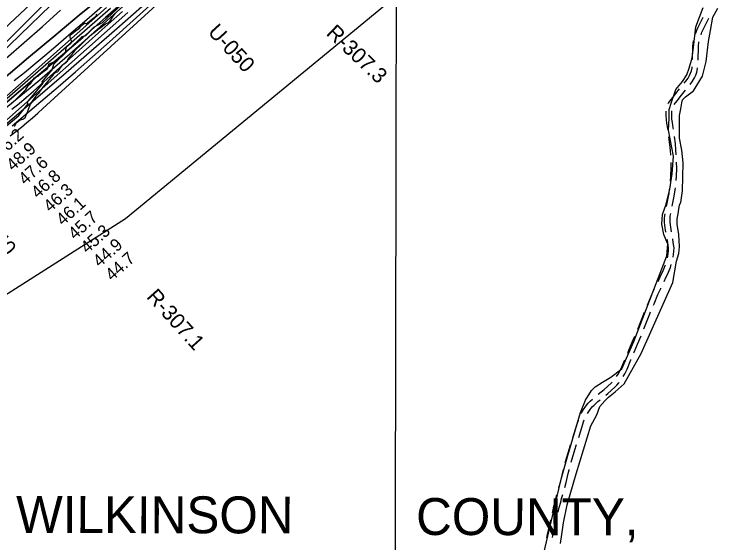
# Model space of a CAD drawing. Extents: x 3177385 to 3215275, y 903885 to 929304.
# Drawn here: x 3205666 to 3209500, y 915444 to 918306 of the extents above; entities that cross this region are included whole.
import ezdxf

# ---------------------------------------------------------------- set-up
doc = ezdxf.new("R2010")
doc.units = 0
for name, color, linetype in [('V-GRID-MAJR', 7, 'Continuous'), ('V-RIVR-EDGE', 7, 'Continuous'), ('V-RIVR-RANG', 7, 'Continuous'), ('V-RIVR-RANG-IDEN', 7, 'Continuous'), ('V-ROAD-CNTR', 7, 'Continuous'), ('V-RRAP-RVMT', 7, 'Continuous'), ('V-SITE-VEGE', 7, 'Continuous'), ('V-TOPO-BNDY', 7, 'Continuous'), ('V-TOPO-DPTH', 7, 'Continuous'), ('V-TOPO-GNAM-IDEN', 7, 'Continuous'), ('V-TOPO-MAJR', 7, 'Continuous'), ('V-TOPO-MINR', 7, 'Continuous'), ('V-TOPO-WATR', 7, 'Continuous')]:
    doc.layers.add(name, color=color, linetype=linetype)

msp = doc.modelspace()

# ---------------------------------------------------------------- linework, layer by layer
at = {"layer": 'V-GRID-MAJR'}
msp.add_spline([(3207716.6, 909276.3), (3207728.9, 915337.3), (3207741.2, 921400.2), (3207753.6, 927463.2), (3207753.6, 927465.1)], degree=3, dxfattribs=at)
at = {"layer": 'V-RIVR-EDGE'}
msp.add_lwpolyline([(3205657.2, 917826.3), (3205679.5, 917847.6), (3205706, 917874.5), (3205729.1, 917898.8), (3205744.4, 917921.8), (3205757, 917932.2), (3205767.1, 917946.5), (3205776.7, 917960.8), (3205786.7, 917969), (3205795.8, 917969.9), (3205806.3, 917981.6), (3205821.5, 917995), (3205835.5, 918002.4), (3205848.5, 918014.5), (3205852, 918029.3), (3205854.7, 918034.9), (3205868.6, 918043.2), (3205886.4, 918050.9), (3205907.4, 918072.2), (3205922.6, 918082.1), (3205937.8, 918093.8), (3205945.7, 918101.7), (3205946.1, 918114.3), (3205949.2, 918126.9), (3205961, 918138.6), (3205974.9, 918152), (3205976.7, 918162.4), (3205971.5, 918172.9), (3205968.9, 918185.9), (3205971.1, 918194.2), (3206002.9, 918220.6), (3206018.6, 918228.8), (3206031.7, 918246.2), (3206046, 918257.9), (3206050.8, 918258.3), (3206057.8, 918254.8), (3206063, 918259.1), (3206100.5, 918290.4), (3206110, 918294.7), (3206113.1, 918307.7)], dxfattribs=at)
at = {"layer": 'V-ROAD-CNTR'}
msp.add_line((3209202.7, 917820.1), (3209203.7, 917822.3), dxfattribs=at)
for points in [[(3209352.2, 918199.7), (3209353.2, 918202.9), (3209359.3, 918219.7), (3209367.3, 918236.4), (3209377.5, 918257.5), (3209393.2, 918290.8)], [(3209382.2, 918194.7), (3209387, 918208.1), (3209394.3, 918223.4), (3209404.6, 918244.6), (3209420.4, 918278.2), (3209423.9, 918285.5)], [(3209336.4, 918061.4), (3209338.5, 918133.2), (3209341.5, 918161.2)], [(3209366.2, 918056.5), (3209368.4, 918131.2), (3209371.1, 918156.3)], [(3209291.1, 917933), (3209300.1, 917944.2), (3209311.7, 917960.3), (3209320.5, 917975.2), (3209326, 917986.9), (3209330, 917999.5), (3209333.4, 918016.3), (3209333.9, 918021.5)], [(3209324.1, 917926.2), (3209336.8, 917943.9), (3209347, 917961.2), (3209354, 917975.9), (3209359.1, 917992), (3209363.1, 918011.9), (3209363.6, 918016.6)], [(3209205.4, 917825.3), (3209213.2, 917835.7), (3209220.9, 917845.1), (3209231.3, 917857.6), (3209246.3, 917877.4), (3209266, 917901.9)], [(3209236.7, 917816.9), (3209236.9, 917817.2), (3209244.1, 917826.1), (3209254.8, 917839), (3209269.9, 917859), (3209299, 917895.1)], [(3209202.7, 917682), (3209202, 917686.9), (3209197.8, 917716.1), (3209195, 917734.1), (3209193.6, 917758.8), (3209193.5, 917781.4)], [(3209232.7, 917684.2), (3209231.7, 917691.1), (3209227.5, 917720.5), (3209224.9, 917737.3), (3209223.6, 917759.8), (3209223.5, 917779.6), (3209224, 917783.6)], [(3209218.4, 917543), (3209218.4, 917543.5), (3209216.1, 917568.9), (3209213.5, 917601.6), (3209208, 917642.4)], [(3209248.3, 917545.1), (3209248.3, 917545.5), (3209246, 917571.4), (3209243.4, 917604.8), (3209238, 917644.6)], [(3209217.4, 917403.1), (3209219.1, 917431), (3209220.7, 917472), (3209220.1, 917503)], [(3209247.6, 917405.3), (3209249, 917429.6), (3209250.7, 917471.7), (3209250, 917505.2)], [(3209194.9, 917265), (3209205.6, 917318.4), (3209208.9, 917336.3), (3209212.4, 917359.1), (3209213, 917363.4)], [(3209225.9, 917267.1), (3209235, 917312.7), (3209238.5, 917331.3), (3209242, 917354.6), (3209243.7, 917365.5)], [(3209192.6, 917126.5), (3209187.2, 917161.9), (3209184.8, 917179.6), (3209184.7, 917190.5), (3209184.8, 917201.6), (3209186.1, 917215.6), (3209187.7, 917225.7)], [(3209222.6, 917128.7), (3209216.9, 917166.1), (3209214.8, 917181.8), (3209214.7, 917190.6), (3209214.8, 917200), (3209215.9, 917211.9), (3209218.3, 917227.8)], [(3209200.4, 916988), (3209202.1, 916995.5), (3209204.3, 917009.9), (3209205.8, 917024.5), (3209206, 917039.9), (3209204.1, 917056.3), (3209200.6, 917081.3), (3209199.5, 917087.1)], [(3209231.6, 916990.1), (3209234.1, 917006), (3209235.8, 917022.9), (3209236, 917041.5), (3209233.9, 917060), (3209230.2, 917086), (3209229.6, 917089.3)], [(3209149, 916858.2), (3209151.7, 916863.5), (3209165.3, 916893.7), (3209174.8, 916913.7), (3209182.1, 916930.7), (3209187.9, 916945.7), (3209189.2, 916949.7)], [(3209182.7, 916859.3), (3209192.5, 916881.1), (3209202.2, 916901.3), (3209209.8, 916919.4), (3209216.2, 916935.7), (3209221.2, 916951.5)], [(3209092.2, 916730.4), (3209100.2, 916749.1), (3209121.6, 916800.7), (3209128.3, 916816.4), (3209131.3, 916822.4)], [(3209125.4, 916731.7), (3209127.9, 916737.4), (3209149.2, 916789), (3209155.5, 916803.7), (3209164.1, 916820.7), (3209165.4, 916823.3)], [(3209039.7, 916600.6), (3209056.4, 916641.7), (3209076.4, 916693.6)], [(3209072.7, 916602), (3209084.3, 916630.7), (3209104.9, 916684.1), (3209109.6, 916695)], [(3208985.5, 916471.6), (3208992.3, 916487.7), (3209010.2, 916530.9), (3209024.3, 916563.7)], [(3209018.7, 916472.9), (3209020, 916476.1), (3209037.9, 916519.2), (3209057.5, 916565.1)], [(3208925.2, 916345.6), (3208933.1, 916357.5), (3208943.3, 916374.4), (3208954.5, 916397.3), (3208969.9, 916434.7)], [(3208960.9, 916345.6), (3208969.6, 916360), (3208981.9, 916384.9), (3209002.1, 916434.2), (3209003, 916436.2)], [(3208825.5, 916248.6), (3208841.2, 916260.9), (3208857.8, 916274.7), (3208895.3, 916308.6), (3208900.9, 916314)], [(3208866.9, 916243.3), (3208877.5, 916252), (3208915.8, 916286.6), (3208927.5, 916297.8), (3208937.2, 916309.7), (3208938.9, 916312.2)], [(3208733.5, 916144.7), (3208735.5, 916148.5), (3208746.1, 916165.8), (3208758.6, 916184), (3208771.5, 916200), (3208782.6, 916211.3), (3208794.9, 916222.9)], [(3208768.6, 916145.1), (3208771.3, 916149.5), (3208782.6, 916166), (3208793.9, 916180), (3208803.6, 916189.9), (3208824.6, 916209.7), (3208835.7, 916218.4)], [(3208688.8, 916012.3), (3208696.2, 916036.3), (3208711, 916083.5), (3208718.5, 916107.7), (3208718.5, 916107.8)], [(3208720.7, 916014.1), (3208724.8, 916027.3), (3208739.7, 916074.6), (3208747.2, 916099), (3208750.4, 916109.6)], [(3208647.6, 915878.5), (3208649.5, 915884.9), (3208671.2, 915955.7), (3208676.9, 915974.1)], [(3208679.5, 915880.3), (3208699.9, 915946.9), (3208708.9, 915975.9)], [(3208613.2, 915742.8), (3208623.4, 915779.1), (3208630.6, 915809.7), (3208634.3, 915826.6), (3208637.6, 915839.8)], [(3208644.9, 915744.7), (3208652.5, 915771.6), (3208659.9, 915803.1), (3208663.5, 915819.8), (3208668.3, 915839.2), (3208668.9, 915841.8)], [(3208577.9, 915607.4), (3208579.6, 915614.8), (3208586.3, 915643.1), (3208594.5, 915672.3), (3208599, 915691.5), (3208602.5, 915704.3)], [(3208609.2, 915609.4), (3208615.3, 915635.6), (3208623.6, 915664.9), (3208628.1, 915684.1), (3208634.1, 915706.2)], [(3208547.5, 915470.7), (3208551.7, 915490.1), (3208569.2, 915568.4)], [(3208578.6, 915472.8), (3208581, 915483.6), (3208600.4, 915570.4)]]:
    msp.add_lwpolyline(points, dxfattribs=at)
at = {"layer": 'V-RRAP-RVMT'}
msp.add_lwpolyline([(3205589.3, 917672.8), (3205691.5, 917757.7), (3205741.5, 917820.8), (3205734.6, 917827.1), (3205823.7, 917932.7), (3205816.8, 917939.1), (3205872.3, 918004.2), (3205881.6, 918035.9), (3206035, 918185), (3206053.5, 918190.7), (3206098.2, 918235.1), (3206144.4, 918261.9), (3206246.2, 918356.3)], dxfattribs=at)
at = {"layer": 'V-SITE-VEGE'}
for p, q in [((3206213.1, 918311.8), (3206207.8, 918305)), ((3209353.7, 918238.5), (3209393.7, 918342.6)), ((3209445.7, 918290.6), (3209473.7, 918338.6)), ((3206185.1, 918272.5), (3206180.2, 918265.4)), ((3206197.1, 918290.5), (3206185.1, 918272.5)), ((3206200.9, 918295.8), (3206197.1, 918290.5)), ((3206207.8, 918305), (3206200.9, 918295.8)), ((3209433.7, 918218.5), (3209445.7, 918290.6)), ((3206161.3, 918252), (3206130, 918229.4)), ((3206163.1, 918253.2), (3206161.3, 918252)), ((3206172.1, 918257.4), (3206163.1, 918253.2)), ((3206174.5, 918259), (3206172.1, 918257.4)), ((3206175.6, 918259.9), (3206174.5, 918259)), ((3206176.6, 918261), (3206175.6, 918259.9)), ((3206180.2, 918265.4), (3206176.6, 918261)), ((3209341.7, 918126.5), (3209353.7, 918238.5)), ((3206098.4, 918204.9), (3206085.4, 918194)), ((3206106, 918211.1), (3206098.4, 918204.9)), ((3206119.6, 918221.7), (3206106, 918211.1)), ((3206130, 918229.4), (3206119.6, 918221.7)), ((3209421.7, 918158.5), (3209433.7, 918218.5)), ((3206052.8, 918165.2), (3206019.5, 918133.2)), ((3206064, 918175.4), (3206052.8, 918165.2)), ((3206072.5, 918182.9), (3206064, 918175.4)), ((3206085.4, 918194), (3206072.5, 918182.9)), ((3209409.7, 918050.5), (3209421.7, 918158.5)), ((3206004.6, 918120.1), (3205999.8, 918115.5)), ((3206019.5, 918133.2), (3206004.6, 918120.1)), ((3209333.7, 918070.5), (3209341.7, 918126.5)), ((3205985.9, 918099.7), (3205968.5, 918077.4)), ((3205992.6, 918107.8), (3205985.9, 918099.7)), ((3205996.1, 918111.7), (3205992.6, 918107.8)), ((3205999.8, 918115.5), (3205996.1, 918111.7)), ((3205945.5, 918042.7), (3205943.2, 918041)), ((3205947.1, 918044.1), (3205945.5, 918042.7)), ((3205949.4, 918046.4), (3205947.1, 918044.1)), ((3205951.5, 918049), (3205949.4, 918046.4)), ((3205952.2, 918050.2), (3205951.5, 918049)), ((3205953.2, 918052.5), (3205952.2, 918050.2)), ((3205954.2, 918056.2), (3205953.2, 918052.5)), ((3205954.8, 918058), (3205954.2, 918056.2)), ((3205955.7, 918059.6), (3205954.8, 918058)), ((3205964.1, 918071.5), (3205955.7, 918059.6)), ((3205968.5, 918077.4), (3205964.1, 918071.5)), ((3209317.7, 918014.4), (3209333.7, 918070.5)), ((3209389.7, 917970.4), (3209409.7, 918050.5)), ((3205907.9, 918005), (3205903.2, 917997.1)), ((3205914.2, 918014.3), (3205907.9, 918005)), ((3205920.7, 918023.5), (3205914.2, 918014.3)), ((3205923.9, 918027.7), (3205920.7, 918023.5)), ((3205925.6, 918029.6), (3205923.9, 918027.7)), ((3205927.7, 918031.2), (3205925.6, 918029.6)), ((3205934.4, 918035.2), (3205927.7, 918031.2)), ((3205943.2, 918041), (3205934.4, 918035.2)), ((3209305.7, 917978.4), (3209317.7, 918014.4)), ((3205873.2, 917974.1), (3205857.3, 917954.5)), ((3205875.7, 917977), (3205873.2, 917974.1)), ((3205879.8, 917981.3), (3205875.7, 917977)), ((3205884, 917985.6), (3205879.8, 917981.3)), ((3205885.8, 917987.2), (3205884, 917985.6)), ((3205888.8, 917989.5), (3205885.8, 917987.2)), ((3205891.9, 917991.4), (3205888.8, 917989.5)), ((3205892.5, 917991.6), (3205891.9, 917991.4)), ((3205893.7, 917991.7), (3205892.5, 917991.6)), ((3205896.3, 917991.6), (3205893.7, 917991.7)), ((3205897.1, 917991.8), (3205896.3, 917991.6)), ((3205899.6, 917992.9), (3205897.1, 917991.8)), ((3205900.6, 917993.6), (3205899.6, 917992.9)), ((3205901.5, 917994.5), (3205900.6, 917993.6)), ((3205903.2, 917997.1), (3205901.5, 917994.5)), ((3209281.7, 917942.4), (3209305.7, 917978.4)), ((3209341.7, 917890.4), (3209389.7, 917970.4)), ((3205857.3, 917954.5), (3205830.5, 917922.8)), ((3209245.8, 917898.4), (3209281.7, 917942.4)), ((3205815.5, 917903.8), (3205801.3, 917884.4)), ((3205822.9, 917913.4), (3205815.5, 917903.8)), ((3205830.5, 917922.8), (3205822.9, 917913.4)), ((3209221.8, 917830.3), (3209245.8, 917898.4)), ((3209297.7, 917858.3), (3209341.7, 917890.4)), ((3205778.6, 917856), (3205763.7, 917834.8)), ((3205783.6, 917862.5), (3205778.6, 917856)), ((3205786.3, 917865.7), (3205783.6, 917862.5)), ((3205789, 917868.8), (3205786.3, 917865.7)), ((3205790.5, 917870.2), (3205789, 917868.8)), ((3205795.1, 917874), (3205790.5, 917870.2)), ((3205798.9, 917876.7), (3205795.1, 917874)), ((3205799.5, 917877.5), (3205798.9, 917876.7)), ((3205799.9, 917878.3), (3205799.5, 917877.5)), ((3205800.2, 917879.8), (3205799.9, 917878.3)), ((3205800.5, 917882.3), (3205800.2, 917879.8)), ((3205800.8, 917883.4), (3205800.5, 917882.3)), ((3205801.3, 917884.4), (3205800.8, 917883.4)), ((3209281.7, 917842.3), (3209297.7, 917858.3)), ((3205751.3, 917813.8), (3205749.1, 917808.9)), ((3205753.6, 917818.6), (3205751.3, 917813.8)), ((3205755.3, 917821.7), (3205753.6, 917818.6)), ((3205758.5, 917827.1), (3205755.3, 917821.7)), ((3205763.7, 917834.8), (3205758.5, 917827.1)), ((3209209.8, 917790.3), (3209221.8, 917830.3)), ((3209273.7, 917794.3), (3209277.7, 917826.3)), ((3209277.7, 917826.3), (3209281.7, 917842.3)), ((3205741.7, 917790.7), (3205732.4, 917765.2)), ((3205749.1, 917808.9), (3205741.7, 917790.7)), ((3209209.8, 917742.3), (3209209.8, 917790.3)), ((3209265.7, 917758.3), (3209273.7, 917794.3)), ((3205711.8, 917736.4), (3205707.1, 917735.2)), ((3205714.2, 917737.1), (3205711.8, 917736.4)), ((3205716.4, 917738), (3205714.2, 917737.1)), ((3205718.6, 917739.4), (3205716.4, 917738)), ((3205720.5, 917741.1), (3205718.6, 917739.4)), ((3205723.3, 917744.1), (3205720.5, 917741.1)), ((3205724.4, 917745.7), (3205723.3, 917744.1)), ((3205725.3, 917747.4), (3205724.4, 917745.7)), ((3205728, 917753.8), (3205725.3, 917747.4)), ((3205732.4, 917765.2), (3205728, 917753.8)), ((3209205.8, 917678.3), (3209209.8, 917742.3)), ((3209265.7, 917634.2), (3209265.7, 917758.3)), ((3205668.1, 917699.4), (3205666.4, 917696.6)), ((3205669.6, 917702.5), (3205668.1, 917699.4)), ((3205671.7, 917707.3), (3205669.6, 917702.5)), ((3205672.8, 917709.6), (3205671.7, 917707.3)), ((3205674.2, 917711.8), (3205672.8, 917709.6)), ((3205676, 917713.8), (3205674.2, 917711.8)), ((3205678, 917715.7), (3205676, 917713.8)), ((3205685.1, 917721.5), (3205678, 917715.7)), ((3205692.3, 917727.1), (3205685.1, 917721.5)), ((3205697.2, 917730.4), (3205692.3, 917727.1)), ((3205702.3, 917733.4), (3205697.2, 917730.4)), ((3205704, 917734.2), (3205702.3, 917733.4)), ((3205707.1, 917735.2), (3205704, 917734.2)), ((3209233.8, 917538.2), (3209205.8, 917678.3)), ((3209277.7, 917570.2), (3209265.7, 917634.2)), ((3209285.7, 917502.2), (3209277.7, 917570.2)), ((3209225.8, 917442.1), (3209233.8, 917538.2)), ((3209281.7, 917350.1), (3209285.7, 917502.2)), ((3209213.8, 917358.1), (3209225.8, 917442.1)), ((3209193.8, 917278.1), (3209213.8, 917358.1)), ((3209273.7, 917286.1), (3209281.7, 917350.1)), ((3209173.8, 917222), (3209193.8, 917278.1)), ((3209265.7, 917274.1), (3209273.7, 917286.1)), ((3209257.7, 917226), (3209265.7, 917274.1)), ((3209169.8, 917170), (3209173.8, 917222)), ((3209253.7, 917198), (3209257.7, 917226)), ((3209181.8, 917114), (3209169.8, 917170)), ((3209253.7, 917170), (3209253.7, 917198)), ((3209261.7, 917114), (3209253.7, 917170)), ((3209201.8, 917062), (3209181.8, 917114)), ((3209265.7, 917045.9), (3209261.7, 917114)), ((3209197.8, 916997.9), (3209201.8, 917062)), ((3209261.7, 917009.9), (3209265.7, 917045.9)), ((3209249.8, 916969.9), (3209261.7, 917009.9)), ((3209017.8, 916533.7), (3209197.8, 916997.9)), ((3209229.8, 916853.8), (3209249.8, 916969.9)), ((3209057.8, 916469.7), (3209229.8, 916853.8)), ((3208953.8, 916385.6), (3209017.8, 916533.7)), ((3208965.8, 916305.6), (3209057.8, 916469.7)), ((3208893.8, 916341.6), (3208953.8, 916385.6)), ((3208849.8, 916313.6), (3208893.8, 916341.6)), ((3208789.8, 916269.6), (3208809.8, 916289.6)), ((3208809.8, 916289.6), (3208849.8, 916313.6)), ((3208917.8, 916261.5), (3208965.8, 916305.6)), ((3208757.8, 916217.5), (3208789.8, 916269.6)), ((3208881.8, 916233.5), (3208917.8, 916261.5)), ((3208729.8, 916149.5), (3208757.8, 916217.5)), ((3208833.8, 916181.5), (3208861.8, 916213.5)), ((3208861.8, 916213.5), (3208881.8, 916233.5)), ((3208817.8, 916137.5), (3208833.8, 916181.5)), ((3208661.9, 915917.4), (3208729.8, 916149.5)), ((3208785.8, 916077.5), (3208817.8, 916137.5)), ((3208705.8, 915817.3), (3208785.8, 916077.5)), ((3208625.9, 915789.3), (3208661.9, 915917.4)), ((3208525.9, 915365.1), (3208625.9, 915789.3)), ((3208657.9, 915649.2), (3208705.8, 915817.3)), ((3208637.9, 915553.2), (3208657.9, 915649.2)), ((3208629.9, 915489.2), (3208637.9, 915553.2)), ((3208621.9, 915441.1), (3208629.9, 915489.2))]:
    msp.add_line(p, q, dxfattribs=at)
at = {"layer": 'V-TOPO-BNDY'}
msp.add_lwpolyline([(3212104.8, 927455), (3211654.7, 925302.3), (3210557.1, 922651.3), (3209209.3, 920082.8), (3207894, 918536.9), (3206269, 917198.2), (3204190, 915875.2), (3202489, 914709.7), (3200914, 913922.2), (3198614.5, 912914.1), (3196094.5, 911748.6), (3194267.5, 911118.6), (3192913, 910488.6), (3191155.6, 909558.2), (3212939.7, 909531.5)], dxfattribs=at)
at = {"layer": 'V-TOPO-DPTH'}
for points in [[(3206029.7, 918515.9), (3205421.6, 917928.1)], [(3205421.6, 917928.1), (3206029.7, 918515.9)], [(3206156.4, 918414.3), (3206018.7, 918300.5), (3205881.5, 918186), (3205744.8, 918071), (3205486.9, 917852.9)], [(3206156.4, 918414.3), (3206018.7, 918300.5), (3205881.5, 918186), (3205744.8, 918071), (3205486.9, 917852.9)], [(3205564.4, 917777.8), (3205791.5, 917969.8), (3205914.9, 918075), (3206037.7, 918180.8), (3206159.6, 918287.7), (3206280.9, 918395.3)], [(3206280.9, 918395.3), (3206159.6, 918287.7), (3206037.7, 918180.8), (3205914.9, 918075), (3205791.5, 917969.8), (3205564.4, 917777.8)], [(3205530.2, 917780.2), (3206166, 918343)], [(3206166, 918343), (3205530.2, 917780.2)], [(3205621.7, 918066.8), (3205720.8, 918153.1), (3205819.4, 918240), (3205917.2, 918327.8)], [(3205621.7, 918066.8), (3205720.8, 918153.1), (3205819.4, 918240), (3205917.2, 918327.8)], [(3205653.7, 917791.2), (3205693.3, 917823.6), (3205732.6, 917856.4), (3205771.3, 917889.9), (3205809.7, 917923.8), (3206174.3, 918251.7), (3206251.7, 918321.3)]]:
    msp.add_lwpolyline(points, dxfattribs=at)
at = {"layer": 'V-TOPO-MAJR'}
for points in [[(3206425, 918959.7), (3205492.1, 918024.6)], [(3205654.7, 917701.8), (3205810.6, 917832.9), (3205904.7, 917912.9), (3205998.1, 917993.5), (3206090.7, 918075.1), (3206182.8, 918157.4), (3206765.8, 918684.5)]]:
    msp.add_lwpolyline(points, dxfattribs=at)
at = {"layer": 'V-TOPO-MINR'}
for points in [[(3205592.9, 917775.5), (3205722.3, 917882.2), (3205804.6, 917951), (3205886.2, 918020.4), (3205966.9, 918090.8), (3206047.1, 918162), (3206705, 918753.5)], [(3205371.2, 918001.5), (3205996.7, 918588.8)], [(3205645.6, 917647.6), (3205676, 917671.1), (3205706, 917695.1), (3205735.6, 917719.8), (3205764.8, 917744.7), (3205793.7, 917770.2), (3205822.2, 917795.9), (3206638.7, 918543.2)], [(3205421.6, 917928.1), (3206029.7, 918515.9)], [(3205486.9, 917852.9), (3205744.8, 918071), (3205881.5, 918186), (3206018.7, 918300.5), (3206156.4, 918414.3)], [(3205666.2, 917946.4), (3205722.4, 917991.3), (3205777.9, 918037.1), (3205833, 918083.4), (3205891.4, 918133.3), (3205975.3, 918205.1), (3206058.9, 918277.2), (3206142.2, 918349.6)], [(3205530.2, 917780.2), (3206166, 918343)], [(3205543.8, 917779.3), (3205935.6, 918118.4), (3206061.9, 918228.1), (3206187.9, 918338.2)], [(3205594.6, 917706), (3206280.9, 918316)], [(3205616.1, 917704.7), (3205948, 917991), (3206085, 918109.7), (3206221.7, 918228.8), (3206357.9, 918348.4)], [(3205621.7, 918066.8), (3205720.8, 918153.1), (3205819.4, 918240), (3205917.2, 918327.8)], [(3205653.7, 917791.2), (3205693.3, 917823.6), (3205732.6, 917856.4), (3205771.3, 917889.9), (3205809.7, 917923.8), (3206174.3, 918251.7), (3206251.7, 918321.3)]]:
    msp.add_lwpolyline(points, dxfattribs=at)
at = {"layer": 'V-TOPO-WATR'}
msp.add_lwpolyline([(3205564.4, 917777.8), (3205791.5, 917969.8), (3205914.9, 918075), (3206037.7, 918180.8), (3206159.6, 918287.7), (3206280.9, 918395.3)], dxfattribs=at)

# ---------------------------------------------------------------- texts
at = {"layer": 'V-RIVR-RANG'}
for s, p in [('46.2', (3205593.5, 917527.7)), ('48.9', (3205660.2, 917453.2)), ('47.6', (3205726, 917377.8)), ('46.8', (3205794.2, 917304.7)), ('46.3', (3205861.2, 917230.4)), ('46.1', (3205929.8, 917157.7)), ('45.7', (3205995, 917081.8)), ('45.3', (3206061.9, 917007.4)), ('44.9', (3206128.6, 916932.9)), ('44.7', (3206195.7, 916858.8))]:
    msp.add_text(s, height=67, rotation=41.8583, dxfattribs=at).set_placement(p)
at = {"layer": 'V-RIVR-RANG-IDEN'}
for s, rotation, p in [('U-050', 312.5259, (3206710.1, 918206.6)), ('R-307.3', 316.2921, (3207350.3, 918197.8)), ('U-040', 308.9091, (3205430.2, 917225.9)), ('R-307.1', 311.9962, (3206378.1, 916773.1))]:
    msp.add_text(s, height=83, rotation=rotation, dxfattribs=at).set_placement(p)
at = {"layer": 'V-TOPO-GNAM-IDEN'}
for s, p in [('WILKINSON', (3205676.5, 915497.9)), ('COUNTY,', (3207840.6, 915486.9))]:
    msp.add_text(s, height=200, rotation=359.886, dxfattribs=at).set_placement(p)

doc.saveas('drawing.dxf')
